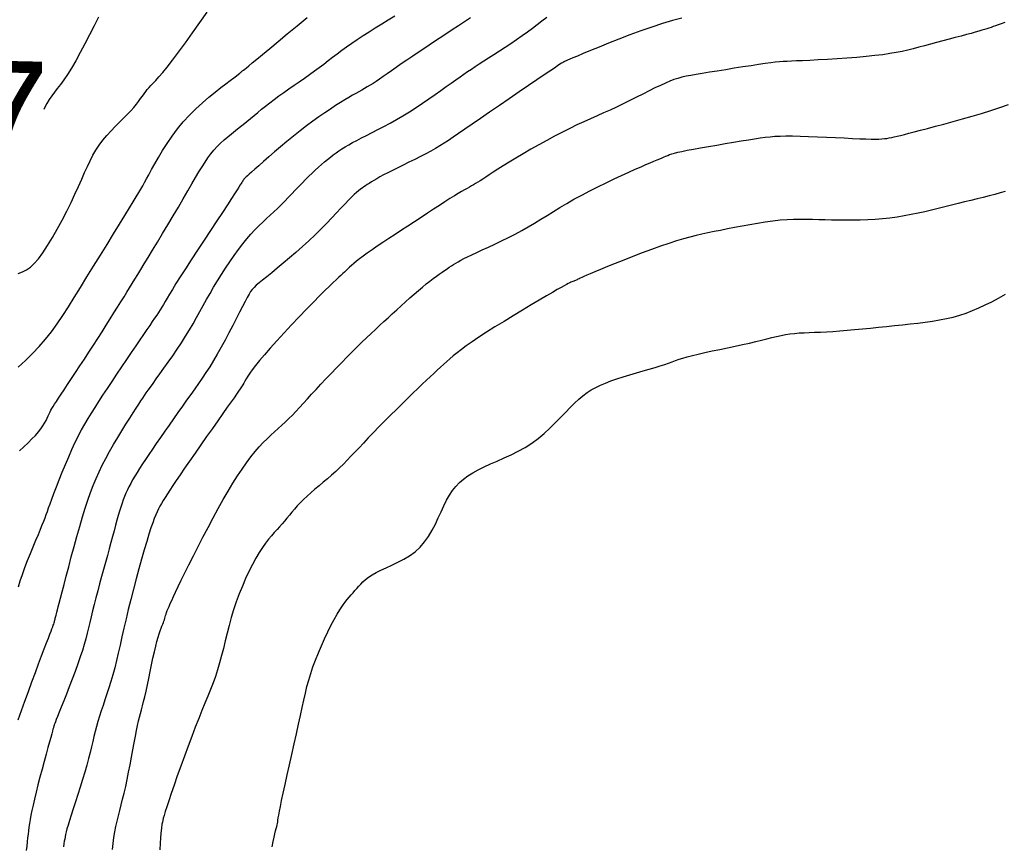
# Model space of a CAD drawing. Header units: millimetres. Extents: x 32690613 to 32693367, y 5343692 to 5344708.
# Tile 280 of 656: x 32692694 to 32692703, y 5344018 to 5344026. Entities that reach past the tile are written whole.
import ezdxf
from ezdxf.enums import TextEntityAlignment as Align

# ---------------------------------------------------------------- set-up
doc = ezdxf.new("R2010")
doc.units = ezdxf.units.MM
doc.header["$LTSCALE"] = 20
for name, color, linetype in [('02-DGM_HL_492.50', 92, 'Continuous'), ('02-DGM_HL_493.00', 102, 'Continuous'), ('02-DGM_HL_493.50', 112, 'Continuous'), ('02-DGM_HL_494.00', 122, 'Continuous'), ('02-DGM_HL_494.50', 132, 'Continuous'), ('02-DGM_HL_495.00', 142, 'Continuous'), ('02-DGM_HL_495.50', 152, 'Continuous'), ('02-DGM_HL_496.00', 162, 'Continuous'), ('02-DGM_HL_496.50', 172, 'Continuous'), ('02-DGM_HL_497.00', 182, 'Continuous'), ('02-DGM_HL_497.50', 192, 'Continuous')]:
    doc.layers.add(name, color=color, linetype=linetype)

msp = doc.modelspace()

# ---------------------------------------------------------------- linework, layer by layer
at = {"layer": '02-DGM_HL_492.50', "elevation": 492.5, "flags": 128}
msp.add_lwpolyline([(32692696.5694, 5344018.3373), (32692696.578, 5344018.3859), (32692696.586, 5344018.4261), (32692696.5932, 5344018.4593), (32692696.5998, 5344018.4863), (32692696.6055, 5344018.5084), (32692696.6103, 5344018.5267), (32692696.6142, 5344018.5422), (32692696.6171, 5344018.5561), (32692696.6195, 5344018.5703), (32692696.6221, 5344018.5868), (32692696.6253, 5344018.6073), (32692696.6298, 5344018.634), (32692696.636, 5344018.6686), (32692696.6447, 5344018.7132), (32692696.6563, 5344018.7697), (32692696.6712, 5344018.8392), (32692696.6889, 5344018.9198), (32692696.7087, 5344019.0086), (32692696.7299, 5344019.103), (32692696.7517, 5344019.2001), (32692696.7735, 5344019.2973), (32692696.7945, 5344019.3916), (32692696.814, 5344019.4804), (32692696.8315, 5344019.5616), (32692696.8475, 5344019.6359), (32692696.8626, 5344019.7047), (32692696.8776, 5344019.7694), (32692696.8929, 5344019.8313), (32692696.9095, 5344019.892), (32692696.9278, 5344019.9527), (32692696.9487, 5344020.0149), (32692696.9724, 5344020.0795), (32692696.9987, 5344020.1458), (32692697.0268, 5344020.2124), (32692697.0562, 5344020.2781), (32692697.0861, 5344020.3416), (32692697.116, 5344020.4017), (32692697.1451, 5344020.4571), (32692697.1729, 5344020.5065), (32692697.1988, 5344020.549), (32692697.2229, 5344020.5852), (32692697.2454, 5344020.6162), (32692697.2664, 5344020.6429), (32692697.2862, 5344020.6663), (32692697.3051, 5344020.6874), (32692697.323, 5344020.7072), (32692697.3404, 5344020.7266), (32692697.3574, 5344020.7466), (32692697.3749, 5344020.7671), (32692697.3937, 5344020.788), (32692697.4146, 5344020.8094), (32692697.4387, 5344020.831), (32692697.4666, 5344020.8528), (32692697.4993, 5344020.8746), (32692697.5377, 5344020.8964), (32692697.5823, 5344020.9183), (32692697.6318, 5344020.9408), (32692697.6848, 5344020.9647), (32692697.7397, 5344020.9909), (32692697.795, 5344021.0199), (32692697.8492, 5344021.0527), (32692697.9007, 5344021.0899), (32692697.9479, 5344021.1323), (32692697.9898, 5344021.1805), (32692698.0269, 5344021.2332), (32692698.0598, 5344021.2892), (32692698.0897, 5344021.3471), (32692698.1172, 5344021.4056), (32692698.1434, 5344021.4632), (32692698.1689, 5344021.5186), (32692698.1949, 5344021.5704), (32692698.2219, 5344021.6176), (32692698.2507, 5344021.6604), (32692698.2816, 5344021.6993), (32692698.3154, 5344021.7348), (32692698.3524, 5344021.7676), (32692698.3933, 5344021.7981), (32692698.4384, 5344021.8268), (32692698.4884, 5344021.8543), (32692698.5435, 5344021.8811), (32692698.603, 5344021.9079), (32692698.6656, 5344021.9353), (32692698.7303, 5344021.9638), (32692698.7961, 5344021.9942), (32692698.8618, 5344022.027), (32692698.9264, 5344022.0629), (32692698.9888, 5344022.1026), (32692699.0481, 5344022.1462), (32692699.1043, 5344022.1931), (32692699.1576, 5344022.2419), (32692699.2081, 5344022.2916), (32692699.2561, 5344022.341), (32692699.3017, 5344022.3889), (32692699.3452, 5344022.4341), (32692699.3867, 5344022.4755), (32692699.4264, 5344022.5123), (32692699.4653, 5344022.5446), (32692699.5041, 5344022.5733), (32692699.5436, 5344022.5988), (32692699.5848, 5344022.6218), (32692699.6285, 5344022.643), (32692699.6755, 5344022.6629), (32692699.7267, 5344022.6823), (32692699.7825, 5344022.7015), (32692699.8419, 5344022.7205), (32692699.9033, 5344022.7393), (32692699.9651, 5344022.7576), (32692700.0259, 5344022.7753), (32692700.084, 5344022.7922), (32692700.138, 5344022.8082), (32692700.1863, 5344022.823), (32692700.2279, 5344022.8367), (32692700.2644, 5344022.8494), (32692700.2976, 5344022.8614), (32692700.3296, 5344022.8729), (32692700.3624, 5344022.8843), (32692700.3979, 5344022.8957), (32692700.4383, 5344022.9075), (32692700.4854, 5344022.9199), (32692700.5407, 5344022.9332), (32692700.603, 5344022.9472), (32692700.6703, 5344022.9617), (32692700.7408, 5344022.9765), (32692700.8126, 5344022.9916), (32692700.884, 5344023.0066), (32692700.9529, 5344023.0214), (32692701.0177, 5344023.0359), (32692701.0768, 5344023.0499), (32692701.1306, 5344023.0631), (32692701.1802, 5344023.0756), (32692701.2264, 5344023.0871), (32692701.2701, 5344023.0975), (32692701.3121, 5344023.1067), (32692701.3534, 5344023.1146), (32692701.3949, 5344023.1211), (32692701.4373, 5344023.126), (32692701.4812, 5344023.1296), (32692701.5269, 5344023.1324), (32692701.5748, 5344023.1346), (32692701.6253, 5344023.1366), (32692701.6787, 5344023.1387), (32692701.7354, 5344023.1414), (32692701.7959, 5344023.1449), (32692701.8602, 5344023.1495), (32692701.9279, 5344023.1551), (32692701.9984, 5344023.1616), (32692702.071, 5344023.1686), (32692702.1451, 5344023.1761), (32692702.22, 5344023.1839), (32692702.2951, 5344023.1916), (32692702.3696, 5344023.1993), (32692702.4432, 5344023.2066), (32692702.5155, 5344023.214), (32692702.5865, 5344023.2218), (32692702.656, 5344023.2303), (32692702.724, 5344023.2398), (32692702.7904, 5344023.2508), (32692702.8551, 5344023.2636), (32692702.918, 5344023.2785), (32692702.979, 5344023.2958), (32692703.0388, 5344023.3157), (32692703.0979, 5344023.3382), (32692703.157, 5344023.3633), (32692703.2167, 5344023.3911), (32692703.2776, 5344023.4216), (32692703.3403, 5344023.4549), (32692703.4055, 5344023.491)], dxfattribs=at)
at = {"layer": '02-DGM_HL_493.00', "elevation": 493, "flags": 128}
msp.add_lwpolyline([(32692703.4012, 5344024.4491), (32692703.3537, 5344024.4357), (32692703.3044, 5344024.4224), (32692703.2524, 5344024.4088), (32692703.198, 5344024.3948), (32692703.1414, 5344024.3806), (32692703.0831, 5344024.366), (32692703.0233, 5344024.3513), (32692702.9625, 5344024.3363), (32692702.9009, 5344024.3212), (32692702.839, 5344024.3059), (32692702.7771, 5344024.2906), (32692702.7149, 5344024.2755), (32692702.6524, 5344024.2607), (32692702.5893, 5344024.2466), (32692702.5255, 5344024.2334), (32692702.4609, 5344024.2213), (32692702.3951, 5344024.2106), (32692702.328, 5344024.2015), (32692702.2596, 5344024.1943), (32692702.1903, 5344024.1887), (32692702.1206, 5344024.1847), (32692702.051, 5344024.1821), (32692701.982, 5344024.1808), (32692701.9142, 5344024.1805), (32692701.8481, 5344024.181), (32692701.7842, 5344024.1824), (32692701.7229, 5344024.1842), (32692701.6634, 5344024.1862), (32692701.6052, 5344024.188), (32692701.5473, 5344024.1892), (32692701.4889, 5344024.1895), (32692701.4294, 5344024.1883), (32692701.3679, 5344024.1854), (32692701.3036, 5344024.1804), (32692701.236, 5344024.1729), (32692701.1658, 5344024.1634), (32692701.0941, 5344024.1522), (32692701.0218, 5344024.1398), (32692700.9501, 5344024.1266), (32692700.8798, 5344024.1131), (32692700.8121, 5344024.0998), (32692700.748, 5344024.0869), (32692700.6879, 5344024.075), (32692700.6309, 5344024.0634), (32692700.5754, 5344024.0515), (32692700.5198, 5344024.0386), (32692700.4626, 5344024.0242), (32692700.4024, 5344024.0076), (32692700.3375, 5344023.9881), (32692700.2664, 5344023.9651), (32692700.1882, 5344023.9382), (32692700.1047, 5344023.9082), (32692700.0184, 5344023.8762), (32692699.9317, 5344023.8432), (32692699.847, 5344023.8103), (32692699.7668, 5344023.7786), (32692699.6935, 5344023.7491), (32692699.6295, 5344023.723), (32692699.5766, 5344023.701), (32692699.5341, 5344023.6829), (32692699.5006, 5344023.6682), (32692699.4747, 5344023.6565), (32692699.455, 5344023.6474), (32692699.4402, 5344023.6402), (32692699.4288, 5344023.6346), (32692699.4194, 5344023.6301), (32692699.4109, 5344023.6263), (32692699.4029, 5344023.623), (32692699.3952, 5344023.6199), (32692699.3874, 5344023.617), (32692699.3796, 5344023.6139), (32692699.3713, 5344023.6107), (32692699.3624, 5344023.6071), (32692699.3528, 5344023.6029), (32692699.342, 5344023.5978), (32692699.3288, 5344023.5913), (32692699.3119, 5344023.5824), (32692699.29, 5344023.5703), (32692699.2617, 5344023.5544), (32692699.2256, 5344023.5337), (32692699.1805, 5344023.5075), (32692699.1251, 5344023.475), (32692699.0585, 5344023.4357), (32692698.9829, 5344023.3909), (32692698.9011, 5344023.342), (32692698.8158, 5344023.2905), (32692698.7297, 5344023.238), (32692698.6455, 5344023.1859), (32692698.5661, 5344023.1359), (32692698.4942, 5344023.0893), (32692698.4317, 5344023.0475), (32692698.3782, 5344023.01), (32692698.3321, 5344022.9761), (32692698.2922, 5344022.9451), (32692698.2571, 5344022.9164), (32692698.2254, 5344022.8893), (32692698.1958, 5344022.8629), (32692698.1669, 5344022.8367), (32692698.1376, 5344022.81), (32692698.1073, 5344022.7822), (32692698.0755, 5344022.753), (32692698.0418, 5344022.7218), (32692698.0059, 5344022.6882), (32692697.9673, 5344022.6518), (32692697.9257, 5344022.612), (32692697.8805, 5344022.5684), (32692697.8316, 5344022.5209), (32692697.7799, 5344022.47), (32692697.7262, 5344022.4168), (32692697.6716, 5344022.3623), (32692697.617, 5344022.3075), (32692697.5636, 5344022.2532), (32692697.5122, 5344022.2005), (32692697.4638, 5344022.1503), (32692697.4193, 5344022.1034), (32692697.3781, 5344022.0596), (32692697.3395, 5344022.0185), (32692697.3028, 5344021.9796), (32692697.2673, 5344021.9425), (32692697.2322, 5344021.9069), (32692697.1969, 5344021.8722), (32692697.1606, 5344021.8381), (32692697.1227, 5344021.8043), (32692697.0838, 5344021.7707), (32692697.0444, 5344021.7373), (32692697.005, 5344021.7043), (32692696.9663, 5344021.6717), (32692696.9288, 5344021.6395), (32692696.8932, 5344021.6078), (32692696.86, 5344021.5767), (32692696.8297, 5344021.5462), (32692696.8019, 5344021.5163), (32692696.7762, 5344021.4869), (32692696.7521, 5344021.4582), (32692696.729, 5344021.43), (32692696.7065, 5344021.4024), (32692696.6841, 5344021.3754), (32692696.6614, 5344021.3489), (32692696.6378, 5344021.3228), (32692696.6133, 5344021.2963), (32692696.5879, 5344021.2687), (32692696.5616, 5344021.239), (32692696.5343, 5344021.2063), (32692696.506, 5344021.1697), (32692696.4768, 5344021.1285), (32692696.4466, 5344021.0816), (32692696.4155, 5344021.0286), (32692696.3839, 5344020.97), (32692696.3521, 5344020.9066), (32692696.3208, 5344020.8393), (32692696.2904, 5344020.769), (32692696.2612, 5344020.6966), (32692696.2339, 5344020.6229), (32692696.2089, 5344020.5487), (32692696.1865, 5344020.4749), (32692696.1662, 5344020.4018), (32692696.1476, 5344020.3295), (32692696.13, 5344020.2583), (32692696.1131, 5344020.1885), (32692696.096, 5344020.1203), (32692696.0785, 5344020.0539), (32692696.0598, 5344019.9895), (32692696.0395, 5344019.9271), (32692696.0176, 5344019.8658), (32692695.994, 5344019.8044), (32692695.9687, 5344019.7417), (32692695.9418, 5344019.6764), (32692695.9132, 5344019.6075), (32692695.883, 5344019.5338), (32692695.8512, 5344019.454), (32692695.8178, 5344019.3675), (32692695.7836, 5344019.2763), (32692695.7494, 5344019.1828), (32692695.7158, 5344019.0894), (32692695.6838, 5344018.9987), (32692695.654, 5344018.9131), (32692695.6274, 5344018.8351), (32692695.6046, 5344018.7671), (32692695.5863, 5344018.711), (32692695.572, 5344018.666), (32692695.5613, 5344018.6306), (32692695.5535, 5344018.6036), (32692695.5482, 5344018.5834), (32692695.5447, 5344018.5686), (32692695.5424, 5344018.5579), (32692695.5408, 5344018.5498), (32692695.5395, 5344018.5428), (32692695.5382, 5344018.5352), (32692695.5368, 5344018.5251), (32692695.5352, 5344018.5106), (32692695.5334, 5344018.49), (32692695.5312, 5344018.4613), (32692695.5284, 5344018.4227), (32692695.5251, 5344018.3724), (32692695.521, 5344018.3094)], dxfattribs=at)
at = {"layer": '02-DGM_HL_493.50', "elevation": 493.5, "flags": 128}
msp.add_lwpolyline([(32692695.079, 5344018.3136), (32692695.0856, 5344018.37), (32692695.093, 5344018.4247), (32692695.1015, 5344018.4775), (32692695.1113, 5344018.5283), (32692695.1223, 5344018.5779), (32692695.1343, 5344018.6272), (32692695.1471, 5344018.677), (32692695.1606, 5344018.7283), (32692695.1744, 5344018.7818), (32692695.1885, 5344018.8385), (32692695.2026, 5344018.8993), (32692695.2165, 5344018.9646), (32692695.2302, 5344019.0332), (32692695.2436, 5344019.1035), (32692695.2566, 5344019.1739), (32692695.2692, 5344019.2427), (32692695.2812, 5344019.3083), (32692695.2926, 5344019.3691), (32692695.3033, 5344019.4234), (32692695.3134, 5344019.4703), (32692695.3229, 5344019.5111), (32692695.3321, 5344019.5477), (32692695.3411, 5344019.5822), (32692695.3503, 5344019.6164), (32692695.3598, 5344019.6523), (32692695.3698, 5344019.6919), (32692695.3806, 5344019.7371), (32692695.3922, 5344019.7893), (32692695.4046, 5344019.8471), (32692695.4175, 5344019.9088), (32692695.4307, 5344019.9724), (32692695.444, 5344020.0361), (32692695.4572, 5344020.0979), (32692695.4701, 5344020.156), (32692695.4825, 5344020.2084), (32692695.4942, 5344020.2539), (32692695.5052, 5344020.2926), (32692695.5154, 5344020.3254), (32692695.5247, 5344020.3531), (32692695.5333, 5344020.3765), (32692695.541, 5344020.3963), (32692695.5478, 5344020.4135), (32692695.5537, 5344020.4287), (32692695.5588, 5344020.4427), (32692695.5632, 5344020.4559), (32692695.5671, 5344020.4688), (32692695.571, 5344020.4816), (32692695.575, 5344020.4949), (32692695.5794, 5344020.5088), (32692695.5845, 5344020.5239), (32692695.5905, 5344020.5404), (32692695.5978, 5344020.5589), (32692695.6067, 5344020.5803), (32692695.6177, 5344020.6055), (32692695.6314, 5344020.6354), (32692695.6481, 5344020.6712), (32692695.6683, 5344020.7138), (32692695.6926, 5344020.7641), (32692695.7213, 5344020.8232), (32692695.7547, 5344020.8915), (32692695.7923, 5344020.9678), (32692695.8334, 5344021.0503), (32692695.8773, 5344021.1372), (32692695.9231, 5344021.2267), (32692695.9701, 5344021.3171), (32692696.0177, 5344021.4066), (32692696.0651, 5344021.4935), (32692696.1116, 5344021.5762), (32692696.1572, 5344021.6544), (32692696.2018, 5344021.728), (32692696.2453, 5344021.7968), (32692696.2879, 5344021.8609), (32692696.3293, 5344021.9201), (32692696.3696, 5344021.9742), (32692696.4089, 5344022.0233), (32692696.447, 5344022.0674), (32692696.484, 5344022.1071), (32692696.5201, 5344022.1432), (32692696.5554, 5344022.1767), (32692696.59, 5344022.2081), (32692696.624, 5344022.2385), (32692696.6575, 5344022.2685), (32692696.6905, 5344022.2991), (32692696.7233, 5344022.3309), (32692696.7563, 5344022.3641), (32692696.7897, 5344022.3989), (32692696.824, 5344022.4356), (32692696.8596, 5344022.4742), (32692696.8969, 5344022.5149), (32692696.9363, 5344022.5578), (32692696.9781, 5344022.6032), (32692697.0226, 5344022.651), (32692697.0693, 5344022.7008), (32692697.1177, 5344022.7517), (32692697.1669, 5344022.8032), (32692697.2165, 5344022.8544), (32692697.2658, 5344022.9049), (32692697.3141, 5344022.9537), (32692697.3609, 5344023.0004), (32692697.4055, 5344023.0442), (32692697.4484, 5344023.0857), (32692697.4898, 5344023.1251), (32692697.5301, 5344023.1629), (32692697.5697, 5344023.1997), (32692697.609, 5344023.2359), (32692697.6484, 5344023.272), (32692697.6883, 5344023.3084), (32692697.729, 5344023.3454), (32692697.7701, 5344023.3827), (32692697.8113, 5344023.4199), (32692697.8521, 5344023.4565), (32692697.8923, 5344023.492), (32692697.9314, 5344023.526), (32692697.9689, 5344023.558), (32692698.0046, 5344023.5875), (32692698.0381, 5344023.6143), (32692698.0695, 5344023.6384), (32692698.0988, 5344023.6601), (32692698.1263, 5344023.6797), (32692698.1519, 5344023.6975), (32692698.1759, 5344023.7136), (32692698.1983, 5344023.7284), (32692698.2193, 5344023.7422), (32692698.2391, 5344023.7552), (32692698.2587, 5344023.7678), (32692698.2791, 5344023.7804), (32692698.3012, 5344023.7935), (32692698.3262, 5344023.8075), (32692698.3551, 5344023.8228), (32692698.3888, 5344023.8398), (32692698.4285, 5344023.859), (32692698.4749, 5344023.8807), (32692698.527, 5344023.9047), (32692698.5837, 5344023.9308), (32692698.6439, 5344023.9588), (32692698.7064, 5344023.9885), (32692698.77, 5344024.0197), (32692698.8334, 5344024.052), (32692698.8957, 5344024.0854), (32692698.9559, 5344024.1195), (32692699.0145, 5344024.1544), (32692699.0724, 5344024.1899), (32692699.1305, 5344024.2261), (32692699.1896, 5344024.263), (32692699.2507, 5344024.3004), (32692699.3146, 5344024.3384), (32692699.3821, 5344024.3769), (32692699.4538, 5344024.4159), (32692699.5284, 5344024.4548), (32692699.6045, 5344024.4931), (32692699.6806, 5344024.5303), (32692699.7551, 5344024.5658), (32692699.8265, 5344024.5992), (32692699.8932, 5344024.6298), (32692699.9538, 5344024.6571), (32692700.007, 5344024.6807), (32692700.0532, 5344024.7009), (32692700.0931, 5344024.7181), (32692700.1274, 5344024.7326), (32692700.1568, 5344024.745), (32692700.1819, 5344024.7554), (32692700.2035, 5344024.7644), (32692700.2223, 5344024.7723), (32692700.2391, 5344024.7796), (32692700.2554, 5344024.7864), (32692700.2729, 5344024.7931), (32692700.2932, 5344024.7999), (32692700.3181, 5344024.8071), (32692700.3491, 5344024.8149), (32692700.3881, 5344024.8236), (32692700.4365, 5344024.8334), (32692700.4954, 5344024.8445), (32692700.563, 5344024.8567), (32692700.6367, 5344024.8695), (32692700.714, 5344024.8827), (32692700.7924, 5344024.8958), (32692700.8692, 5344024.9085), (32692700.9421, 5344024.9204), (32692701.0084, 5344024.9313), (32692701.0664, 5344024.9407), (32692701.1177, 5344024.9486), (32692701.1647, 5344024.9551), (32692701.2098, 5344024.9602), (32692701.2553, 5344024.9639), (32692701.3038, 5344024.9663), (32692701.3576, 5344024.9673), (32692701.419, 5344024.9671), (32692701.4897, 5344024.9656), (32692701.5678, 5344024.9631), (32692701.6507, 5344024.9598), (32692701.7359, 5344024.9561), (32692701.8206, 5344024.9522), (32692701.9023, 5344024.9483), (32692701.9783, 5344024.9448), (32692702.0459, 5344024.9419), (32692702.1033, 5344024.9399), (32692702.1513, 5344024.9387), (32692702.1912, 5344024.9383), (32692702.2246, 5344024.9388), (32692702.2529, 5344024.94), (32692702.2775, 5344024.9421), (32692702.2999, 5344024.9449), (32692702.3216, 5344024.9484), (32692702.344, 5344024.9527), (32692702.3682, 5344024.9579), (32692702.3952, 5344024.9642), (32692702.4262, 5344024.9719), (32692702.4622, 5344024.9811), (32692702.5043, 5344024.992), (32692702.5535, 5344025.005), (32692702.611, 5344025.0201), (32692702.6773, 5344025.0375), (32692702.7513, 5344025.057), (32692702.8314, 5344025.0784), (32692702.9161, 5344025.1015), (32692703.0037, 5344025.126), (32692703.0927, 5344025.1516), (32692703.1815, 5344025.1781), (32692703.2685, 5344025.2053), (32692703.3524, 5344025.2329), (32692703.433, 5344025.2608)], dxfattribs=at)
at = {"layer": '02-DGM_HL_494.00', "elevation": 494, "flags": 128}
msp.add_lwpolyline([(32692703.3972, 5344026.024), (32692703.3652, 5344026.0128), (32692703.3373, 5344026.0031), (32692703.3128, 5344025.9947), (32692703.2907, 5344025.9872), (32692703.2702, 5344025.9802), (32692703.2502, 5344025.9735), (32692703.2297, 5344025.9668), (32692703.2078, 5344025.9598), (32692703.1833, 5344025.9524), (32692703.1553, 5344025.9441), (32692703.1227, 5344025.9348), (32692703.0846, 5344025.9241), (32692703.0403, 5344025.912), (32692702.9906, 5344025.8986), (32692702.9367, 5344025.8842), (32692702.88, 5344025.8691), (32692702.8217, 5344025.8537), (32692702.7629, 5344025.8381), (32692702.7049, 5344025.8228), (32692702.6491, 5344025.8079), (32692702.596, 5344025.7939), (32692702.5447, 5344025.7806), (32692702.4936, 5344025.7681), (32692702.4412, 5344025.7563), (32692702.3859, 5344025.7452), (32692702.3263, 5344025.7349), (32692702.2606, 5344025.7252), (32692702.1875, 5344025.7162), (32692702.1061, 5344025.7078), (32692702.0184, 5344025.7), (32692701.927, 5344025.693), (32692701.8349, 5344025.6867), (32692701.7446, 5344025.6811), (32692701.6588, 5344025.6763), (32692701.5804, 5344025.6723), (32692701.5121, 5344025.6691), (32692701.4555, 5344025.6667), (32692701.4087, 5344025.6647), (32692701.3687, 5344025.6629), (32692701.3324, 5344025.6608), (32692701.2968, 5344025.6581), (32692701.259, 5344025.6543), (32692701.2159, 5344025.6491), (32692701.1646, 5344025.6422), (32692701.1029, 5344025.6332), (32692701.0326, 5344025.6226), (32692700.9563, 5344025.6107), (32692700.8766, 5344025.5981), (32692700.7963, 5344025.5852), (32692700.7179, 5344025.5726), (32692700.644, 5344025.5606), (32692700.5774, 5344025.5497), (32692700.5198, 5344025.5403), (32692700.4702, 5344025.5317), (32692700.4267, 5344025.5234), (32692700.3874, 5344025.5146), (32692700.3503, 5344025.5046), (32692700.3136, 5344025.4928), (32692700.2754, 5344025.4783), (32692700.2338, 5344025.4607), (32692700.1873, 5344025.4393), (32692700.1363, 5344025.4146), (32692700.0815, 5344025.3874), (32692700.0238, 5344025.3583), (32692699.9639, 5344025.328), (32692699.9026, 5344025.2972), (32692699.8407, 5344025.2667), (32692699.7789, 5344025.2371), (32692699.7179, 5344025.2089), (32692699.6573, 5344025.1816), (32692699.5966, 5344025.1547), (32692699.5353, 5344025.1276), (32692699.4728, 5344025.0996), (32692699.4087, 5344025.07), (32692699.3424, 5344025.0383), (32692699.2734, 5344025.0039), (32692699.2015, 5344024.9663), (32692699.1278, 5344024.9263), (32692699.0535, 5344024.8847), (32692698.98, 5344024.8426), (32692698.9086, 5344024.8009), (32692698.8408, 5344024.7604), (32692698.7777, 5344024.7222), (32692698.7208, 5344024.6872), (32692698.6711, 5344024.656), (32692698.628, 5344024.6286), (32692698.5908, 5344024.6046), (32692698.5587, 5344024.5837), (32692698.5308, 5344024.5654), (32692698.5063, 5344024.5495), (32692698.4844, 5344024.5355), (32692698.4643, 5344024.5231), (32692698.4452, 5344024.5119), (32692698.4263, 5344024.5012), (32692698.4066, 5344024.4904), (32692698.3853, 5344024.4787), (32692698.3616, 5344024.4655), (32692698.3346, 5344024.45), (32692698.3034, 5344024.4316), (32692698.2673, 5344024.4095), (32692698.2255, 5344024.3832), (32692698.1787, 5344024.3532), (32692698.1276, 5344024.32), (32692698.0729, 5344024.2842), (32692698.0155, 5344024.2464), (32692697.9561, 5344024.2072), (32692697.8955, 5344024.1672), (32692697.8345, 5344024.1271), (32692697.7738, 5344024.0872), (32692697.7141, 5344024.0481), (32692697.6562, 5344024.01), (32692697.6006, 5344023.9733), (32692697.5481, 5344023.9382), (32692697.4994, 5344023.9052), (32692697.4552, 5344023.8745), (32692697.4161, 5344023.8465), (32692697.3825, 5344023.8213), (32692697.354, 5344023.7988), (32692697.3296, 5344023.7785), (32692697.3087, 5344023.76), (32692697.2903, 5344023.7431), (32692697.2738, 5344023.7274), (32692697.2583, 5344023.7124), (32692697.2429, 5344023.6978), (32692697.2269, 5344023.6831), (32692697.2093, 5344023.6672), (32692697.189, 5344023.6488), (32692697.1649, 5344023.6268), (32692697.1361, 5344023.5998), (32692697.1015, 5344023.5666), (32692697.06, 5344023.5259), (32692697.0107, 5344023.4766), (32692696.953, 5344023.4179), (32692696.8888, 5344023.3517), (32692696.8202, 5344023.2802), (32692696.7498, 5344023.2058), (32692696.6798, 5344023.1309), (32692696.6125, 5344023.0578), (32692696.5503, 5344022.9889), (32692696.4955, 5344022.9264), (32692696.4499, 5344022.8723), (32692696.4128, 5344022.8261), (32692696.3831, 5344022.7869), (32692696.3595, 5344022.7537), (32692696.341, 5344022.7256), (32692696.3263, 5344022.7016), (32692696.3142, 5344022.6808), (32692696.3036, 5344022.6622), (32692696.2933, 5344022.6448), (32692696.2824, 5344022.6273), (32692696.2698, 5344022.6081), (32692696.2547, 5344022.5859), (32692696.2361, 5344022.5592), (32692696.2131, 5344022.5264), (32692696.1848, 5344022.4863), (32692696.1501, 5344022.4373), (32692696.1087, 5344022.3785), (32692696.0617, 5344022.3117), (32692696.0106, 5344022.2391), (32692695.9572, 5344022.1629), (32692695.903, 5344022.0855), (32692695.8497, 5344022.009), (32692695.7988, 5344021.9357), (32692695.752, 5344021.8679), (32692695.7106, 5344021.8074), (32692695.6744, 5344021.7539), (32692695.6428, 5344021.7067), (32692695.6153, 5344021.665), (32692695.5915, 5344021.6282), (32692695.5708, 5344021.5954), (32692695.5526, 5344021.566), (32692695.5366, 5344021.5391), (32692695.522, 5344021.5141), (32692695.5085, 5344021.4892), (32692695.4955, 5344021.463), (32692695.4825, 5344021.4337), (32692695.4689, 5344021.3997), (32692695.4542, 5344021.3593), (32692695.4379, 5344021.311), (32692695.4195, 5344021.2531), (32692695.3986, 5344021.1844), (32692695.3756, 5344021.1065), (32692695.3511, 5344021.0211), (32692695.3257, 5344020.9303), (32692695.3, 5344020.8361), (32692695.2746, 5344020.7402), (32692695.2501, 5344020.6448), (32692695.227, 5344020.5517), (32692695.2057, 5344020.4626), (32692695.1862, 5344020.3775), (32692695.1679, 5344020.2963), (32692695.1506, 5344020.2188), (32692695.1339, 5344020.1449), (32692695.1173, 5344020.0742), (32692695.1007, 5344020.0066), (32692695.0835, 5344019.942), (32692695.0655, 5344019.8801), (32692695.047, 5344019.8208), (32692695.0282, 5344019.7638), (32692695.0096, 5344019.7089), (32692694.9915, 5344019.6561), (32692694.9741, 5344019.6051), (32692694.9578, 5344019.5557), (32692694.943, 5344019.5077), (32692694.9299, 5344019.461), (32692694.9179, 5344019.4146), (32692694.9067, 5344019.3679), (32692694.8955, 5344019.32), (32692694.8838, 5344019.2701), (32692694.8711, 5344019.2174), (32692694.8569, 5344019.1611), (32692694.8404, 5344019.1004), (32692694.8215, 5344019.0348), (32692694.8006, 5344018.9658), (32692694.7785, 5344018.8953), (32692694.756, 5344018.8249), (32692694.734, 5344018.7567), (32692694.7131, 5344018.6923), (32692694.6942, 5344018.6336), (32692694.6779, 5344018.5825), (32692694.665, 5344018.5402), (32692694.6551, 5344018.5056), (32692694.6475, 5344018.477), (32692694.6419, 5344018.4527), (32692694.6375, 5344018.4311), (32692694.6339, 5344018.4103), (32692694.6306, 5344018.3888), (32692694.6269, 5344018.3649), (32692694.6225, 5344018.337)], dxfattribs=at)
at = {"layer": '02-DGM_HL_494.50', "elevation": 494.5, "flags": 128}
msp.add_lwpolyline([(32692700.387, 5344026.0655), (32692700.2991, 5344026.0425), (32692700.2057, 5344026.0152), (32692700.107, 5344025.9832), (32692700.005, 5344025.9475), (32692699.9022, 5344025.9097), (32692699.8013, 5344025.8709), (32692699.7048, 5344025.8327), (32692699.6153, 5344025.7964), (32692699.5353, 5344025.7634), (32692699.4674, 5344025.735), (32692699.4134, 5344025.7124), (32692699.3724, 5344025.6951), (32692699.3423, 5344025.6824), (32692699.3215, 5344025.6735), (32692699.3081, 5344025.6677), (32692699.3003, 5344025.6643), (32692699.2962, 5344025.6624), (32692699.2942, 5344025.6614), (32692699.2925, 5344025.6606), (32692699.291, 5344025.6599), (32692699.2895, 5344025.6592), (32692699.2879, 5344025.6585), (32692699.2864, 5344025.6577), (32692699.2846, 5344025.6569), (32692699.2828, 5344025.6559), (32692699.2807, 5344025.6548), (32692699.278, 5344025.6533), (32692699.2734, 5344025.6504), (32692699.2649, 5344025.6449), (32692699.2508, 5344025.6356), (32692699.2294, 5344025.6212), (32692699.1989, 5344025.6006), (32692699.1575, 5344025.5726), (32692699.1035, 5344025.5359), (32692699.0359, 5344025.4899), (32692698.9571, 5344025.4363), (32692698.8704, 5344025.3772), (32692698.7791, 5344025.3148), (32692698.6862, 5344025.2513), (32692698.5952, 5344025.189), (32692698.5092, 5344025.1299), (32692698.4314, 5344025.0764), (32692698.3643, 5344025.03), (32692698.3066, 5344024.9902), (32692698.2564, 5344024.9559), (32692698.2117, 5344024.9258), (32692698.1705, 5344024.899), (32692698.1306, 5344024.8742), (32692698.0902, 5344024.8504), (32692698.0472, 5344024.8263), (32692698.0001, 5344024.8012), (32692697.9496, 5344024.7753), (32692697.8971, 5344024.7488), (32692697.8437, 5344024.7223), (32692697.7907, 5344024.6961), (32692697.7393, 5344024.6707), (32692697.6909, 5344024.6466), (32692697.6466, 5344024.624), (32692697.6075, 5344024.6035), (32692697.5732, 5344024.5848), (32692697.5433, 5344024.5677), (32692697.5171, 5344024.5523), (32692697.4941, 5344024.5382), (32692697.4737, 5344024.5253), (32692697.4554, 5344024.5134), (32692697.4387, 5344024.5023), (32692697.4228, 5344024.4919), (32692697.4073, 5344024.4813), (32692697.3913, 5344024.4697), (32692697.3742, 5344024.4563), (32692697.3553, 5344024.4403), (32692697.3338, 5344024.4208), (32692697.3091, 5344024.3971), (32692697.2805, 5344024.3682), (32692697.2474, 5344024.3337), (32692697.2099, 5344024.294), (32692697.1684, 5344024.2499), (32692697.1231, 5344024.2022), (32692697.0744, 5344024.1516), (32692697.0224, 5344024.0988), (32692696.9676, 5344024.0447), (32692696.9102, 5344023.9899), (32692696.8506, 5344023.9353), (32692696.7901, 5344023.8816), (32692696.7298, 5344023.8297), (32692696.6711, 5344023.7801), (32692696.6152, 5344023.7339), (32692696.5636, 5344023.6916), (32692696.5174, 5344023.6541), (32692696.4779, 5344023.6221), (32692696.446, 5344023.5961), (32692696.4206, 5344023.5743), (32692696.4001, 5344023.5549), (32692696.383, 5344023.5359), (32692696.3676, 5344023.5152), (32692696.3523, 5344023.491), (32692696.3357, 5344023.4611), (32692696.3161, 5344023.4236), (32692696.2923, 5344023.3772), (32692696.2647, 5344023.323), (32692696.2339, 5344023.2626), (32692696.2006, 5344023.198), (32692696.1655, 5344023.1309), (32692696.1294, 5344023.063), (32692696.0928, 5344022.9961), (32692696.0564, 5344022.9319), (32692696.0209, 5344022.8718), (32692695.9859, 5344022.8153), (32692695.9513, 5344022.7615), (32692695.9166, 5344022.7096), (32692695.8816, 5344022.6586), (32692695.8458, 5344022.6077), (32692695.809, 5344022.556), (32692695.7708, 5344022.5025), (32692695.7311, 5344022.4467), (32692695.6903, 5344022.3891), (32692695.6488, 5344022.3304), (32692695.6073, 5344022.2713), (32692695.5664, 5344022.2127), (32692695.5264, 5344022.1552), (32692695.4881, 5344022.0997), (32692695.452, 5344022.047), (32692695.4184, 5344021.9975), (32692695.3874, 5344021.9512), (32692695.359, 5344021.9079), (32692695.3328, 5344021.8674), (32692695.3089, 5344021.8292), (32692695.2871, 5344021.7933), (32692695.2673, 5344021.7592), (32692695.2493, 5344021.7269), (32692695.2331, 5344021.6959), (32692695.2183, 5344021.6658), (32692695.2048, 5344021.6359), (32692695.1921, 5344021.6056), (32692695.1801, 5344021.5743), (32692695.1685, 5344021.5415), (32692695.157, 5344021.5065), (32692695.1454, 5344021.4688), (32692695.1333, 5344021.4278), (32692695.1208, 5344021.3836), (32692695.1077, 5344021.3362), (32692695.094, 5344021.2856), (32692695.0796, 5344021.2322), (32692695.0646, 5344021.1758), (32692695.0487, 5344021.1166), (32692695.0321, 5344021.0547), (32692695.0146, 5344020.9903), (32692694.9965, 5344020.9242), (32692694.9782, 5344020.8571), (32692694.96, 5344020.7899), (32692694.9421, 5344020.7236), (32692694.9249, 5344020.6588), (32692694.9087, 5344020.5965), (32692694.8938, 5344020.5375), (32692694.8804, 5344020.4823), (32692694.868, 5344020.4301), (32692694.8559, 5344020.3795), (32692694.8435, 5344020.3293), (32692694.8303, 5344020.2784), (32692694.8156, 5344020.2254), (32692694.7987, 5344020.1692), (32692694.779, 5344020.1085), (32692694.7563, 5344020.0426), (32692694.7311, 5344019.973), (32692694.7044, 5344019.9018), (32692694.6772, 5344019.8309), (32692694.6505, 5344019.7624), (32692694.6252, 5344019.6985), (32692694.6023, 5344019.641), (32692694.5827, 5344019.5921), (32692694.5673, 5344019.5532), (32692694.5556, 5344019.5235), (32692694.547, 5344019.5017), (32692694.5412, 5344019.4863), (32692694.5374, 5344019.4761), (32692694.5351, 5344019.4697), (32692694.5339, 5344019.4656), (32692694.533, 5344019.4626), (32692694.532, 5344019.4593), (32692694.5305, 5344019.4543), (32692694.5282, 5344019.4464), (32692694.5247, 5344019.4341), (32692694.5196, 5344019.4162), (32692694.5127, 5344019.3913), (32692694.5035, 5344019.3582), (32692694.4917, 5344019.3154), (32692694.4772, 5344019.2623), (32692694.4604, 5344019.2006), (32692694.4421, 5344019.1327), (32692694.4229, 5344019.061), (32692694.4036, 5344018.9877), (32692694.3849, 5344018.9152), (32692694.3673, 5344018.8459), (32692694.3517, 5344018.7822), (32692694.3386, 5344018.7257), (32692694.3277, 5344018.676), (32692694.3188, 5344018.6319), (32692694.3115, 5344018.5922), (32692694.3056, 5344018.5557), (32692694.3006, 5344018.5214), (32692694.2962, 5344018.4881), (32692694.2922, 5344018.4546), (32692694.2882, 5344018.4199), (32692694.284, 5344018.3832), (32692694.2798, 5344018.3441), (32692694.2752, 5344018.302)], dxfattribs=at)
at = {"layer": '02-DGM_HL_495.00', "elevation": 495, "flags": 128}
msp.add_lwpolyline([(32692694.2014, 5344019.5216), (32692694.231, 5344019.6077), (32692694.2626, 5344019.6971), (32692694.2953, 5344019.7876), (32692694.3281, 5344019.8773), (32692694.3603, 5344019.964), (32692694.391, 5344020.0456), (32692694.4192, 5344020.1202), (32692694.444, 5344020.1855), (32692694.4649, 5344020.2402), (32692694.482, 5344020.2849), (32692694.4959, 5344020.321), (32692694.5068, 5344020.3496), (32692694.5154, 5344020.372), (32692694.522, 5344020.3896), (32692694.5272, 5344020.4036), (32692694.5312, 5344020.4153), (32692694.5346, 5344020.4257), (32692694.5375, 5344020.4353), (32692694.5401, 5344020.4443), (32692694.5423, 5344020.4529), (32692694.5444, 5344020.4613), (32692694.5464, 5344020.4698), (32692694.5485, 5344020.4785), (32692694.5507, 5344020.4877), (32692694.5533, 5344020.4978), (32692694.5565, 5344020.5101), (32692694.5607, 5344020.5261), (32692694.5663, 5344020.5474), (32692694.5736, 5344020.5753), (32692694.5831, 5344020.6114), (32692694.5951, 5344020.6573), (32692694.6099, 5344020.7143), (32692694.6278, 5344020.7835), (32692694.6485, 5344020.8628), (32692694.6713, 5344020.9499), (32692694.6958, 5344021.0422), (32692694.7215, 5344021.1373), (32692694.7478, 5344021.2326), (32692694.7741, 5344021.3256), (32692694.8001, 5344021.4139), (32692694.8253, 5344021.4955), (32692694.8501, 5344021.571), (32692694.8749, 5344021.6415), (32692694.9002, 5344021.7083), (32692694.9267, 5344021.7723), (32692694.9547, 5344021.835), (32692694.9847, 5344021.8972), (32692695.0173, 5344021.9603), (32692695.0527, 5344022.025), (32692695.0902, 5344022.0904), (32692695.1286, 5344022.1553), (32692695.1671, 5344022.2184), (32692695.2046, 5344022.2786), (32692695.2401, 5344022.3346), (32692695.2725, 5344022.3852), (32692695.3008, 5344022.4291), (32692695.3245, 5344022.4657), (32692695.3444, 5344022.4962), (32692695.3619, 5344022.5226), (32692695.3782, 5344022.5469), (32692695.3947, 5344022.5708), (32692695.4127, 5344022.5964), (32692695.4334, 5344022.6255), (32692695.4582, 5344022.66), (32692695.4881, 5344022.7014), (32692695.5223, 5344022.7489), (32692695.5598, 5344022.8014), (32692695.5996, 5344022.8579), (32692695.6407, 5344022.917), (32692695.682, 5344022.9778), (32692695.7226, 5344023.0391), (32692695.7613, 5344023.0996), (32692695.7974, 5344023.1586), (32692695.8314, 5344023.2162), (32692695.8636, 5344023.2728), (32692695.895, 5344023.3289), (32692695.9259, 5344023.3848), (32692695.9571, 5344023.441), (32692695.9891, 5344023.4978), (32692696.0227, 5344023.5558), (32692696.0582, 5344023.6152), (32692696.0954, 5344023.6753), (32692696.1339, 5344023.7354), (32692696.1734, 5344023.7948), (32692696.2133, 5344023.8525), (32692696.2535, 5344023.908), (32692696.2933, 5344023.9603), (32692696.3325, 5344024.0087), (32692696.3708, 5344024.0528), (32692696.4081, 5344024.0929), (32692696.4446, 5344024.1298), (32692696.4803, 5344024.1642), (32692696.5154, 5344024.1969), (32692696.55, 5344024.2285), (32692696.5841, 5344024.2599), (32692696.618, 5344024.2917), (32692696.6516, 5344024.3245), (32692696.685, 5344024.3581), (32692696.7181, 5344024.3923), (32692696.751, 5344024.4267), (32692696.7835, 5344024.461), (32692696.8156, 5344024.4949), (32692696.8473, 5344024.528), (32692696.8786, 5344024.5601), (32692696.9094, 5344024.5909), (32692696.9397, 5344024.6204), (32692696.9696, 5344024.6485), (32692696.9989, 5344024.6753), (32692697.0277, 5344024.7007), (32692697.0559, 5344024.7249), (32692697.0835, 5344024.7478), (32692697.1105, 5344024.7694), (32692697.1371, 5344024.7899), (32692697.1636, 5344024.8094), (32692697.1907, 5344024.8283), (32692697.2191, 5344024.847), (32692697.2493, 5344024.8658), (32692697.282, 5344024.885), (32692697.3178, 5344024.905), (32692697.3573, 5344024.9261), (32692697.4009, 5344024.9486), (32692697.4484, 5344024.9727), (32692697.4992, 5344024.9984), (32692697.553, 5344025.026), (32692697.6092, 5344025.0554), (32692697.6674, 5344025.0867), (32692697.7271, 5344025.1202), (32692697.7879, 5344025.1558), (32692697.8492, 5344025.1936), (32692697.9103, 5344025.233), (32692697.9708, 5344025.2732), (32692698.0298, 5344025.3134), (32692698.0868, 5344025.3531), (32692698.141, 5344025.3914), (32692698.1918, 5344025.4275), (32692698.2385, 5344025.4609), (32692698.2808, 5344025.4909), (32692698.3195, 5344025.5182), (32692698.3558, 5344025.5434), (32692698.3908, 5344025.5674), (32692698.4256, 5344025.5909), (32692698.4615, 5344025.6148), (32692698.4995, 5344025.6398), (32692698.5408, 5344025.6666), (32692698.5861, 5344025.6959), (32692698.635, 5344025.7274), (32692698.6864, 5344025.7607), (32692698.7393, 5344025.7953), (32692698.7928, 5344025.8308), (32692698.846, 5344025.8668), (32692698.8978, 5344025.9028), (32692698.9473, 5344025.9383), (32692698.994, 5344025.9731), (32692699.0388, 5344026.0072), (32692699.0832, 5344026.0409), (32692699.1285, 5344026.0743)], dxfattribs=at)
at = {"layer": '02-DGM_HL_495.50', "elevation": 495.5, "flags": 128}
msp.add_lwpolyline([(32692698.4169, 5344026.0687), (32692698.3617, 5344026.0323), (32692698.3051, 5344025.9953), (32692698.2467, 5344025.9571), (32692698.1863, 5344025.9173), (32692698.1245, 5344025.8764), (32692698.0621, 5344025.8349), (32692698.0001, 5344025.7934), (32692697.9392, 5344025.7524), (32692697.8804, 5344025.7126), (32692697.8244, 5344025.6744), (32692697.772, 5344025.6385), (32692697.724, 5344025.6053), (32692697.6802, 5344025.5748), (32692697.64, 5344025.5468), (32692697.6032, 5344025.5212), (32692697.5693, 5344025.4979), (32692697.5379, 5344025.4766), (32692697.5086, 5344025.4573), (32692697.4811, 5344025.4398), (32692697.4548, 5344025.4238), (32692697.4291, 5344025.4089), (32692697.4033, 5344025.3943), (32692697.3766, 5344025.3794), (32692697.3484, 5344025.3637), (32692697.3178, 5344025.3464), (32692697.2843, 5344025.327), (32692697.2471, 5344025.3047), (32692697.2057, 5344025.2792), (32692697.1602, 5344025.2504), (32692697.1112, 5344025.2183), (32692697.0591, 5344025.1833), (32692697.0043, 5344025.1452), (32692696.9473, 5344025.1043), (32692696.8885, 5344025.0607), (32692696.8283, 5344025.0146), (32692696.7673, 5344024.9661), (32692696.7065, 5344024.9163), (32692696.647, 5344024.8664), (32692696.5898, 5344024.8176), (32692696.536, 5344024.771), (32692696.4868, 5344024.7279), (32692696.4432, 5344024.6893), (32692696.4062, 5344024.6566), (32692696.3767, 5344024.6304), (32692696.354, 5344024.6104), (32692696.3372, 5344024.5956), (32692696.3253, 5344024.5851), (32692696.3173, 5344024.5781), (32692696.3123, 5344024.5736), (32692696.3094, 5344024.5708), (32692696.3075, 5344024.5688), (32692696.3059, 5344024.5668), (32692696.3043, 5344024.5646), (32692696.3026, 5344024.5621), (32692696.3008, 5344024.5592), (32692696.2987, 5344024.5557), (32692696.2962, 5344024.5516), (32692696.2933, 5344024.5467), (32692696.2899, 5344024.5409), (32692696.2857, 5344024.5338), (32692696.2798, 5344024.5241), (32692696.2712, 5344024.5103), (32692696.2588, 5344024.4909), (32692696.2416, 5344024.4642), (32692696.2186, 5344024.4287), (32692696.1886, 5344024.3829), (32692696.1508, 5344024.3251), (32692696.1044, 5344024.2547), (32692696.0513, 5344024.1741), (32692695.9936, 5344024.0864), (32692695.9334, 5344023.9948), (32692695.8729, 5344023.9025), (32692695.8144, 5344023.8128), (32692695.7599, 5344023.7287), (32692695.7117, 5344023.6536), (32692695.6714, 5344023.5897), (32692695.6384, 5344023.5364), (32692695.6113, 5344023.4919), (32692695.5892, 5344023.4547), (32692695.5707, 5344023.4232), (32692695.5546, 5344023.3957), (32692695.5397, 5344023.3707), (32692695.525, 5344023.3466), (32692695.5092, 5344023.3219), (32692695.4918, 5344023.2957), (32692695.4726, 5344023.2673), (32692695.451, 5344023.236), (32692695.4268, 5344023.201), (32692695.3995, 5344023.1616), (32692695.3687, 5344023.1171), (32692695.3342, 5344023.0667), (32692695.2957, 5344023.0101), (32692695.2539, 5344022.9483), (32692695.2098, 5344022.8828), (32692695.1644, 5344022.815), (32692695.1185, 5344022.7463), (32692695.0731, 5344022.6781), (32692695.0291, 5344022.6119), (32692694.9876, 5344022.5491), (32692694.9492, 5344022.4906), (32692694.9135, 5344022.4357), (32692694.8802, 5344022.383), (32692694.8486, 5344022.3312), (32692694.8183, 5344022.279), (32692694.7887, 5344022.2252), (32692694.7592, 5344022.1683), (32692694.7295, 5344022.1072), (32692694.699, 5344022.0409), (32692694.6683, 5344021.971), (32692694.6379, 5344021.8992), (32692694.6084, 5344021.8274), (32692694.5804, 5344021.7575), (32692694.5544, 5344021.6913), (32692694.5311, 5344021.6307), (32692694.5111, 5344021.5775), (32692694.4946, 5344021.533), (32692694.4809, 5344021.4957), (32692694.4692, 5344021.4632), (32692694.4584, 5344021.4334), (32692694.4476, 5344021.4041), (32692694.4359, 5344021.3731), (32692694.4222, 5344021.3382), (32692694.4056, 5344021.2972), (32692694.3855, 5344021.2484), (32692694.3625, 5344021.193), (32692694.3375, 5344021.1326), (32692694.3115, 5344021.0689), (32692694.2855, 5344021.0037), (32692694.2604, 5344020.9385), (32692694.2371, 5344020.8752), (32692694.2166, 5344020.8153), (32692694.1996, 5344020.7601)], dxfattribs=at)
at = {"layer": '02-DGM_HL_496.00', "elevation": 496, "flags": 128}
msp.add_lwpolyline([(32692694.2141, 5344022.0305), (32692694.2539, 5344022.0693), (32692694.2925, 5344022.1064), (32692694.3286, 5344022.1416), (32692694.3609, 5344022.175), (32692694.3885, 5344022.2065), (32692694.4115, 5344022.2362), (32692694.4307, 5344022.264), (32692694.4466, 5344022.2899), (32692694.4598, 5344022.3141), (32692694.4709, 5344022.3364), (32692694.4805, 5344022.357), (32692694.4891, 5344022.3757), (32692694.4974, 5344022.393), (32692694.506, 5344022.4096), (32692694.5156, 5344022.4267), (32692694.5268, 5344022.4453), (32692694.5402, 5344022.4667), (32692694.5565, 5344022.4918), (32692694.5763, 5344022.5219), (32692694.6002, 5344022.558), (32692694.6287, 5344022.6009), (32692694.6613, 5344022.6499), (32692694.6973, 5344022.704), (32692694.7358, 5344022.7622), (32692694.7763, 5344022.8234), (32692694.818, 5344022.8868), (32692694.8601, 5344022.9512), (32692694.902, 5344023.0157), (32692694.943, 5344023.0793), (32692694.9828, 5344023.1416), (32692695.0213, 5344023.2022), (32692695.0583, 5344023.2608), (32692695.0935, 5344023.3168), (32692695.1268, 5344023.3701), (32692695.158, 5344023.4202), (32692695.1869, 5344023.4667), (32692695.2135, 5344023.5096), (32692695.2386, 5344023.5502), (32692695.2632, 5344023.59), (32692695.2881, 5344023.6307), (32692695.3145, 5344023.6737), (32692695.3432, 5344023.7209), (32692695.3752, 5344023.7736), (32692695.4115, 5344023.8335), (32692695.4527, 5344023.9016), (32692695.498, 5344023.9765), (32692695.5459, 5344024.0561), (32692695.5953, 5344024.1385), (32692695.6449, 5344024.2214), (32692695.6935, 5344024.3031), (32692695.7397, 5344024.3813), (32692695.7824, 5344024.4541), (32692695.8206, 5344024.5199), (32692695.8548, 5344024.579), (32692695.8858, 5344024.6322), (32692695.9147, 5344024.6801), (32692695.9421, 5344024.7236), (32692695.969, 5344024.7633), (32692695.9963, 5344024.8), (32692696.0248, 5344024.8346), (32692696.0551, 5344024.8675), (32692696.0872, 5344024.8991), (32692696.1207, 5344024.9297), (32692696.1552, 5344024.9593), (32692696.1903, 5344024.9883), (32692696.2258, 5344025.0168), (32692696.2613, 5344025.0449), (32692696.2964, 5344025.0729), (32692696.3308, 5344025.101), (32692696.365, 5344025.1293), (32692696.3993, 5344025.1579), (32692696.4341, 5344025.1868), (32692696.4699, 5344025.2162), (32692696.5071, 5344025.2461), (32692696.5462, 5344025.2766), (32692696.5874, 5344025.308), (32692696.6312, 5344025.3401), (32692696.6771, 5344025.3728), (32692696.7244, 5344025.406), (32692696.7726, 5344025.4396), (32692696.8211, 5344025.4733), (32692696.8693, 5344025.5069), (32692696.9166, 5344025.5404), (32692696.9623, 5344025.5735), (32692697.0062, 5344025.606), (32692697.0486, 5344025.6382), (32692697.0902, 5344025.6702), (32692697.1318, 5344025.7022), (32692697.1739, 5344025.7343), (32692697.2173, 5344025.7667), (32692697.2626, 5344025.7996), (32692697.3106, 5344025.8332), (32692697.3616, 5344025.8676), (32692697.4155, 5344025.9027), (32692697.4717, 5344025.9386), (32692697.5298, 5344025.9751), (32692697.5894, 5344026.0122), (32692697.65, 5344026.0498), (32692697.7111, 5344026.0879)], dxfattribs=at)
at = {"layer": '02-DGM_HL_496.50', "elevation": 496.5, "flags": 128}
msp.add_lwpolyline([(32692694.2006, 5344022.8105), (32692694.2696, 5344022.8727), (32692694.3354, 5344022.9369), (32692694.3968, 5344023.0028), (32692694.4545, 5344023.0708), (32692694.5095, 5344023.1415), (32692694.5628, 5344023.2153), (32692694.6155, 5344023.293), (32692694.6686, 5344023.375), (32692694.7233, 5344023.4618), (32692694.7805, 5344023.5541), (32692694.8409, 5344023.6519), (32692694.9033, 5344023.7532), (32692694.9664, 5344023.8555), (32692695.0285, 5344023.9564), (32692695.0882, 5344024.0535), (32692695.1439, 5344024.1442), (32692695.1942, 5344024.226), (32692695.2376, 5344024.2966), (32692695.2729, 5344024.3542), (32692695.3014, 5344024.4009), (32692695.3247, 5344024.4394), (32692695.3443, 5344024.4725), (32692695.3619, 5344024.5029), (32692695.3791, 5344024.5334), (32692695.3976, 5344024.5669), (32692695.4188, 5344024.6061), (32692695.4442, 5344024.6531), (32692695.474, 5344024.7072), (32692695.508, 5344024.7668), (32692695.5463, 5344024.8306), (32692695.5886, 5344024.8972), (32692695.6351, 5344024.965), (32692695.6855, 5344025.0326), (32692695.7398, 5344025.0986), (32692695.7976, 5344025.1618), (32692695.8577, 5344025.2215), (32692695.9185, 5344025.2773), (32692695.9784, 5344025.3289), (32692696.0359, 5344025.3758), (32692696.0893, 5344025.4177), (32692696.1372, 5344025.4542), (32692696.1779, 5344025.4847), (32692696.2103, 5344025.5092), (32692696.2352, 5344025.5283), (32692696.2537, 5344025.5427), (32692696.2669, 5344025.5533), (32692696.276, 5344025.5608), (32692696.2822, 5344025.5662), (32692696.2867, 5344025.5701), (32692696.2905, 5344025.5734), (32692696.2949, 5344025.577), (32692696.3016, 5344025.5823), (32692696.312, 5344025.5906), (32692696.3279, 5344025.6034), (32692696.3509, 5344025.622), (32692696.3826, 5344025.648), (32692696.4246, 5344025.6828), (32692696.4787, 5344025.7277), (32692696.5456, 5344025.7836), (32692696.6234, 5344025.8486), (32692696.7093, 5344025.9201), (32692696.8005, 5344025.9957), (32692696.8943, 5344026.0728)], dxfattribs=at)
at = {"layer": '02-DGM_HL_497.00', "elevation": 497, "flags": 128}
msp.add_lwpolyline([(32692694.2009, 5344023.6855), (32692694.2401, 5344023.7), (32692694.2773, 5344023.7189), (32692694.3138, 5344023.7442), (32692694.3508, 5344023.778), (32692694.3896, 5344023.8223), (32692694.4312, 5344023.8784), (32692694.4749, 5344023.9447), (32692694.5198, 5344024.0189), (32692694.565, 5344024.0986), (32692694.6096, 5344024.1814), (32692694.6525, 5344024.265), (32692694.6929, 5344024.347), (32692694.7299, 5344024.425), (32692694.7628, 5344024.4973), (32692694.7923, 5344024.5639), (32692694.8195, 5344024.6255), (32692694.8453, 5344024.6828), (32692694.8708, 5344024.7364), (32692694.8971, 5344024.787), (32692694.9251, 5344024.8353), (32692694.9559, 5344024.8818), (32692694.9902, 5344024.9272), (32692695.0272, 5344024.9715), (32692695.066, 5344025.0143), (32692695.1055, 5344025.0556), (32692695.1447, 5344025.0953), (32692695.1825, 5344025.1331), (32692695.218, 5344025.1689), (32692695.25, 5344025.2025), (32692695.2779, 5344025.2338), (32692695.302, 5344025.2629), (32692695.323, 5344025.2899), (32692695.3416, 5344025.3151), (32692695.3583, 5344025.3385), (32692695.3739, 5344025.3603), (32692695.389, 5344025.3807), (32692695.4043, 5344025.3997), (32692695.4205, 5344025.418), (32692695.4385, 5344025.4369), (32692695.4592, 5344025.4586), (32692695.4837, 5344025.4847), (32692695.5129, 5344025.5173), (32692695.5477, 5344025.5583), (32692695.5892, 5344025.6095), (32692695.6383, 5344025.6728), (32692695.6954, 5344025.7492), (32692695.7587, 5344025.8359), (32692695.8259, 5344025.9294), (32692695.8944, 5344026.0257), (32692695.9621, 5344026.1214)], dxfattribs=at)
at = {"layer": '02-DGM_HL_497.50', "elevation": 497.5, "flags": 128}
msp.add_lwpolyline([(32692694.9491, 5344026.0757), (32692694.909, 5344025.9942), (32692694.8665, 5344025.9101), (32692694.8228, 5344025.826), (32692694.779, 5344025.7446), (32692694.7364, 5344025.6683), (32692694.6961, 5344025.5999), (32692694.6591, 5344025.5412), (32692694.6251, 5344025.4912), (32692694.5939, 5344025.448), (32692694.5652, 5344025.4098), (32692694.5386, 5344025.3747), (32692694.5138, 5344025.3411), (32692694.4904, 5344025.3071), (32692694.4682, 5344025.2708), (32692694.4466, 5344025.231), (32692694.4384, 5344025.2149)], dxfattribs=at)

# ---------------------------------------------------------------- texts
at = {"layer": '02-DGM_HL_497.50'}
msp.add_text('497.47', height=1, rotation=358.71957, dxfattribs=at).set_placement((32692692.4351, 5344025.2043, 497.5), align=Align.MIDDLE)

doc.saveas('drawing.dxf')
